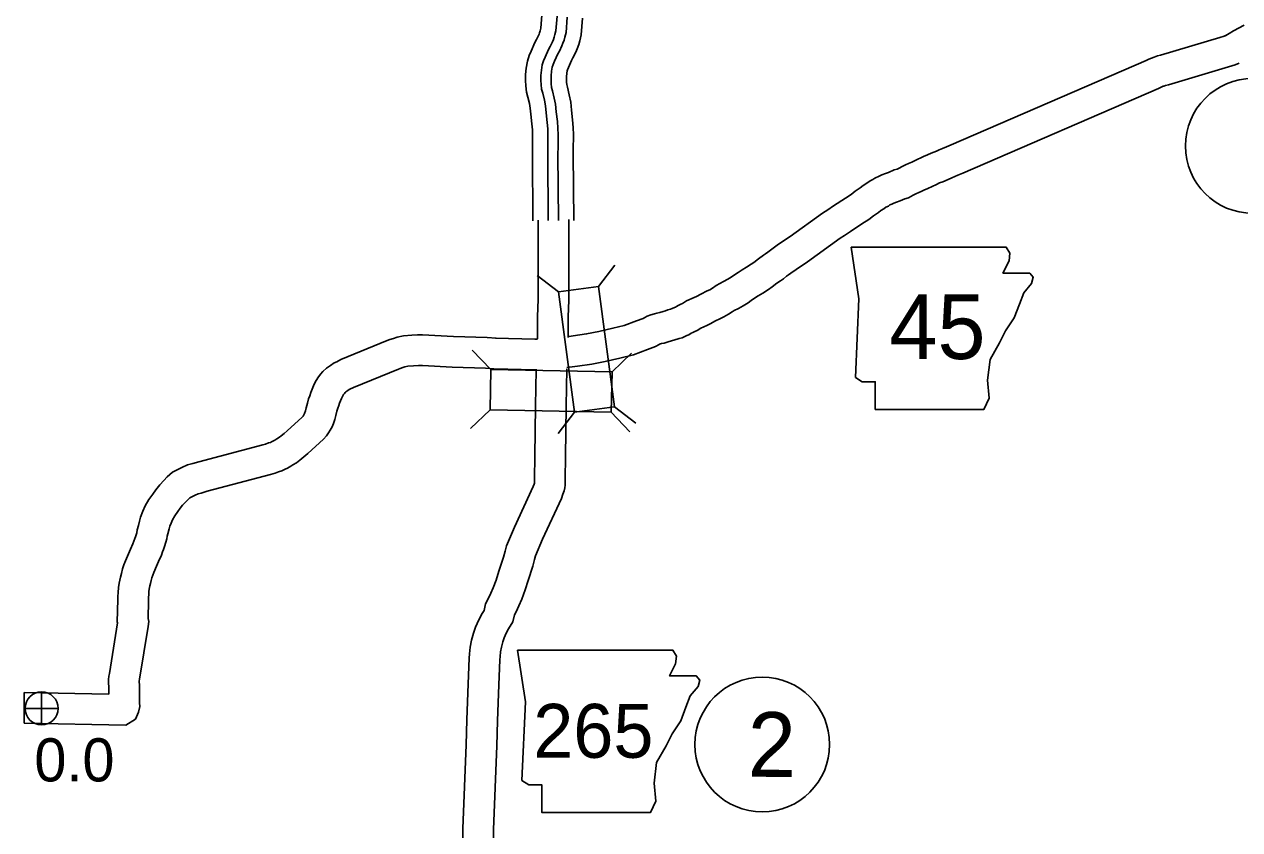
# Model space of a CAD drawing. Extents: x -939622 to -934245, y 1383184 to 1385301.
# Drawn here: x -936326.79 to -936291.06, y 1384954.58 to 1384978.25 of the extents above; entities that cross this region are included whole.
import ezdxf

# ---------------------------------------------------------------- set-up
doc = ezdxf.new("R2010")
doc.units = 0
for name, color, linetype in [('10', 7, 'Continuous'), ('20', 7, 'Continuous'), ('21', 7, 'Continuous'), ('25', 7, 'Continuous'), ('26', 7, 'Continuous'), ('27', 7, 'Continuous')]:
    doc.layers.add(name, color=color, linetype=linetype)

msp = doc.modelspace()

# ---------------------------------------------------------------- linework, layer by layer
at = {"layer": '10'}
for points in [[(-936311.575, 1384978.524), (-936311.606, 1384978.134), (-936311.623, 1384978.064), (-936311.639, 1384978.005), (-936311.652, 1384977.966), (-936311.67, 1384977.926), (-936311.727, 1384977.807), (-936311.777, 1384977.714), (-936311.888, 1384977.464), (-936311.942, 1384977.339), (-936312, 1384977.168), (-936312.031, 1384976.965), (-936312.05, 1384976.778), (-936312.054, 1384976.595), (-936312.046, 1384976.446), (-936312.024, 1384976.257), (-936311.985, 1384976.113), (-936311.939, 1384975.919), (-936311.912, 1384975.791), (-936311.898, 1384975.606), (-936311.864, 1384975.323), (-936311.85, 1384975.149), (-936311.844, 1384974.989), (-936311.845, 1384974.917), (-936311.848, 1384974.66), (-936311.849, 1384974.435), (-936311.835, 1384972.478)], [(-936311.126, 1384978.487), (-936311.16, 1384978.061), (-936311.188, 1384977.953), (-936311.208, 1384977.874), (-936311.232, 1384977.804), (-936311.26, 1384977.739), (-936311.326, 1384977.602), (-936311.373, 1384977.515), (-936311.476, 1384977.285), (-936311.521, 1384977.178), (-936311.561, 1384977.061), (-936311.584, 1384976.908), (-936311.6, 1384976.751), (-936311.603, 1384976.602), (-936311.597, 1384976.483), (-936311.581, 1384976.342), (-936311.549, 1384976.223), (-936311.5, 1384976.018), (-936311.466, 1384975.856), (-936311.45, 1384975.65), (-936311.416, 1384975.368), (-936311.401, 1384975.177), (-936311.394, 1384974.995), (-936311.395, 1384974.912), (-936311.398, 1384974.656), (-936311.399, 1384974.435), (-936311.385, 1384972.481)], [(-936310.827, 1384978.463), (-936310.863, 1384978.012), (-936310.897, 1384977.878), (-936310.921, 1384977.788), (-936310.952, 1384977.695), (-936310.987, 1384977.614), (-936311.059, 1384977.466), (-936311.104, 1384977.383), (-936311.201, 1384977.165), (-936311.241, 1384977.071), (-936311.268, 1384976.989), (-936311.287, 1384976.87), (-936311.3, 1384976.733), (-936311.303, 1384976.606), (-936311.298, 1384976.508), (-936311.285, 1384976.398), (-936311.258, 1384976.296), (-936311.208, 1384976.084), (-936311.168, 1384975.899), (-936311.151, 1384975.679), (-936311.118, 1384975.398), (-936311.101, 1384975.195), (-936311.094, 1384974.999), (-936311.095, 1384974.908), (-936311.098, 1384974.653), (-936311.099, 1384974.435), (-936311.085, 1384972.483)], [(-936310.379, 1384978.427), (-936310.418, 1384977.939), (-936310.461, 1384977.767), (-936310.49, 1384977.657), (-936310.532, 1384977.533), (-936310.578, 1384977.428), (-936310.658, 1384977.261), (-936310.7, 1384977.184), (-936310.788, 1384976.985), (-936310.82, 1384976.91), (-936310.83, 1384976.882), (-936310.84, 1384976.814), (-936310.851, 1384976.706), (-936310.853, 1384976.612), (-936310.85, 1384976.546), (-936310.842, 1384976.483), (-936310.822, 1384976.406), (-936310.769, 1384976.182), (-936310.722, 1384975.964), (-936310.703, 1384975.723), (-936310.67, 1384975.443), (-936310.652, 1384975.222), (-936310.643, 1384975.005), (-936310.645, 1384974.902), (-936310.648, 1384974.649), (-936310.649, 1384974.436), (-936310.635, 1384972.486)], [(-936291.482, 1384977.913), (-936291.369, 1384977.977), (-936291.241, 1384978.062), (-936290.924, 1384978.227)], [(-936310.771, 1384969.079), (-936310.649, 1384969.097), (-936310.256, 1384969.15), (-936309.902, 1384969.223), (-936309.483, 1384969.315), (-936309.149, 1384969.397), (-936308.793, 1384969.533), (-936308.598, 1384969.608), (-936308.547, 1384969.634), (-936308.475, 1384969.674), (-936308.366, 1384969.715), (-936308.261, 1384969.745), (-936308.19, 1384969.758), (-936308.106, 1384969.783), (-936308.011, 1384969.809), (-936307.939, 1384969.83), (-936307.868, 1384969.855), (-936307.791, 1384969.882), (-936307.747, 1384969.893), (-936307.746, 1384969.893), (-936307.678, 1384969.926), (-936307.648, 1384969.938), (-936307.61, 1384969.96), (-936307.564, 1384969.983), (-936307.492, 1384970.024), (-936307.437, 1384970.049), (-936307.317, 1384970.124), (-936307.095, 1384970.218), (-936307.027, 1384970.252), (-936306.904, 1384970.32), (-936306.717, 1384970.414), (-936306.639, 1384970.451), (-936306.556, 1384970.497), (-936306.448, 1384970.57), (-936306.342, 1384970.628), (-936306.23, 1384970.687), (-936306.108, 1384970.759), (-936306.003, 1384970.818), (-936305.943, 1384970.864), (-936305.805, 1384970.956), (-936305.682, 1384971.033), (-936305.553, 1384971.111), (-936305.416, 1384971.2), (-936305.341, 1384971.252), (-936305.208, 1384971.361), (-936305.061, 1384971.461), (-936304.997, 1384971.503), (-936304.928, 1384971.557), (-936304.852, 1384971.615), (-936304.771, 1384971.671), (-936304.614, 1384971.785), (-936304.272, 1384972.012), (-936303.318, 1384972.704), (-936303.169, 1384972.801), (-936302.997, 1384972.911), (-936302.651, 1384973.143), (-936302.475, 1384973.252), (-936302.361, 1384973.343), (-936302.211, 1384973.447), (-936302.123, 1384973.516), (-936302.019, 1384973.581), (-936301.921, 1384973.65), (-936301.844, 1384973.688), (-936301.783, 1384973.73), (-936301.661, 1384973.784), (-936301.575, 1384973.824), (-936301.468, 1384973.864), (-936301.382, 1384973.898), (-936301.213, 1384973.969), (-936301.132, 1384973.994), (-936301.069, 1384974.025), (-936300.978, 1384974.074), (-936300.883, 1384974.116), (-936300.796, 1384974.16), (-936300.701, 1384974.199), (-936300.603, 1384974.244), (-936300.357, 1384974.361), (-936300.231, 1384974.419), (-936300.125, 1384974.459), (-936299.975, 1384974.524), (-936299.888, 1384974.558), (-936299.798, 1384974.602), (-936299.682, 1384974.649), (-936299.54, 1384974.705), (-936293.812, 1384977.185), (-936293.724, 1384977.226), (-936293.652, 1384977.26), (-936293.568, 1384977.29), (-936293.47, 1384977.32), (-936293.385, 1384977.34), (-936291.642, 1384977.862), (-936291.51, 1384977.903), (-936291.444, 1384977.932)], [(-936310.836, 1384968.16), (-936310.524, 1384968.206), (-936310.105, 1384968.262), (-936309.714, 1384968.343), (-936309.28, 1384968.438), (-936308.881, 1384968.536), (-936308.471, 1384968.693), (-936308.232, 1384968.784), (-936308.123, 1384968.84), (-936308.094, 1384968.856), (-936308.084, 1384968.859), (-936308.053, 1384968.868), (-936307.98, 1384968.882), (-936307.862, 1384968.916), (-936307.766, 1384968.943), (-936307.66, 1384968.974), (-936307.57, 1384969.006), (-936307.535, 1384969.018), (-936307.448, 1384969.04), (-936307.365, 1384969.078), (-936307.315, 1384969.101), (-936307.25, 1384969.128), (-936307.182, 1384969.168), (-936307.139, 1384969.189), (-936307.08, 1384969.223), (-936307.011, 1384969.254), (-936306.901, 1384969.323), (-936306.719, 1384969.4), (-936306.609, 1384969.454), (-936306.483, 1384969.524), (-936306.321, 1384969.606), (-936306.227, 1384969.651), (-936306.085, 1384969.729), (-936305.98, 1384969.8), (-936305.915, 1384969.836), (-936305.791, 1384969.902), (-936305.658, 1384969.98), (-936305.508, 1384970.064), (-936305.421, 1384970.13), (-936305.317, 1384970.199), (-936305.21, 1384970.266), (-936305.073, 1384970.35), (-936304.914, 1384970.453), (-936304.8, 1384970.532), (-936304.669, 1384970.639), (-936304.562, 1384970.712), (-936304.473, 1384970.77), (-936304.377, 1384970.846), (-936304.323, 1384970.887), (-936304.251, 1384970.936), (-936304.101, 1384971.046), (-936303.759, 1384971.272), (-936302.808, 1384971.962), (-936302.68, 1384972.045), (-936302.503, 1384972.159), (-936302.164, 1384972.386), (-936301.956, 1384972.515), (-936301.823, 1384972.621), (-936301.678, 1384972.722), (-936301.607, 1384972.777), (-936301.522, 1384972.83), (-936301.461, 1384972.873), (-936301.384, 1384972.91), (-936301.339, 1384972.942), (-936301.289, 1384972.964), (-936301.227, 1384972.993), (-936301.144, 1384973.024), (-936301.04, 1384973.066), (-936300.906, 1384973.122), (-936300.797, 1384973.155), (-936300.658, 1384973.225), (-936300.583, 1384973.264), (-936300.494, 1384973.304), (-936300.421, 1384973.341), (-936300.344, 1384973.373), (-936300.222, 1384973.429), (-936299.976, 1384973.545), (-936299.883, 1384973.588), (-936299.787, 1384973.624), (-936299.629, 1384973.693), (-936299.525, 1384973.734), (-936299.432, 1384973.779), (-936299.346, 1384973.814), (-936299.197, 1384973.873), (-936293.443, 1384976.364), (-936293.342, 1384976.411), (-936293.307, 1384976.428), (-936293.284, 1384976.436), (-936293.234, 1384976.451), (-936293.152, 1384976.471), (-936291.383, 1384977.001), (-936291.194, 1384977.058), (-936291.077, 1384977.11)], [(-936311.685, 1384972.492), (-936311.685, 1384972.48), (-936311.684, 1384970.164), (-936311.703, 1384969.666), (-936311.7, 1384969.377), (-936311.703, 1384969.228), (-936311.697, 1384969.112), (-936311.705, 1384969.02), (-936311.706, 1384969.003)], [(-936310.785, 1384972.509), (-936310.785, 1384972.483), (-936310.784, 1384970.147), (-936310.803, 1384969.654), (-936310.8, 1384969.373), (-936310.802, 1384969.24), (-936310.796, 1384969.098), (-936310.8, 1384969.048)], [(-936312.917, 1384969.023), (-936313.184, 1384969.042), (-936314.169, 1384969.076), (-936315.081, 1384969.126), (-936315.234, 1384969.119), (-936315.399, 1384969.115), (-936315.645, 1384969.092), (-936315.827, 1384969.054), (-936315.936, 1384969.02), (-936316.038, 1384968.988), (-936316.124, 1384968.953), (-936317.485, 1384968.396), (-936317.604, 1384968.335), (-936317.68, 1384968.302), (-936317.79, 1384968.226), (-936317.902, 1384968.147), (-936318.009, 1384968.049), (-936318.081, 1384967.963), (-936318.162, 1384967.858), (-936318.233, 1384967.728), (-936318.286, 1384967.624), (-936318.326, 1384967.525), (-936318.366, 1384967.426), (-936318.397, 1384967.335), (-936318.429, 1384967.24), (-936318.467, 1384967.113), (-936318.501, 1384966.975), (-936318.523, 1384966.892), (-936318.548, 1384966.815), (-936318.552, 1384966.804), (-936318.56, 1384966.789), (-936318.594, 1384966.738), (-936318.605, 1384966.721), (-936318.62, 1384966.706), (-936319.057, 1384966.304), (-936319.153, 1384966.221), (-936319.237, 1384966.152), (-936319.282, 1384966.119), (-936319.368, 1384966.069), (-936319.428, 1384966.03), (-936319.48, 1384965.999), (-936319.525, 1384965.977), (-936319.554, 1384965.962), (-936319.605, 1384965.947), (-936319.699, 1384965.91), (-936319.777, 1384965.889), (-936321.654, 1384965.394), (-936321.835, 1384965.34), (-936321.989, 1384965.301), (-936322.153, 1384965.221), (-936322.279, 1384965.162), (-936322.435, 1384965.083), (-936322.584, 1384964.947), (-936322.686, 1384964.84), (-936322.804, 1384964.717), (-936322.925, 1384964.572), (-936323.014, 1384964.445), (-936323.127, 1384964.283), (-936323.232, 1384964.095), (-936323.306, 1384963.937), (-936323.372, 1384963.76), (-936323.4, 1384963.645), (-936323.435, 1384963.517), (-936323.471, 1384963.397), (-936323.483, 1384963.307), (-936323.491, 1384963.277), (-936323.517, 1384963.186), (-936323.537, 1384963.135), (-936323.566, 1384963.059), (-936323.594, 1384962.979), (-936323.665, 1384962.824), (-936323.724, 1384962.686), (-936323.818, 1384962.48), (-936323.86, 1384962.366), (-936323.903, 1384962.244), (-936323.936, 1384962.113), (-936323.963, 1384961.997), (-936323.979, 1384961.911), (-936323.995, 1384961.823), (-936324.022, 1384961.697), (-936324.029, 1384961.552), (-936324.035, 1384961.435), (-936324.041, 1384961.342), (-936324.054, 1384960.689), (-936324.046, 1384960.657), (-936324.285, 1384959.168), (-936324.302, 1384959.093), (-936324.313, 1384958.995), (-936324.313, 1384958.937), (-936324.313, 1384958.87), (-936324.304, 1384958.798), (-936324.306, 1384958.725), (-936324.305, 1384958.58), (-936324.305, 1384958.562), (-936326.788, 1384958.608), (-936326.789, 1384957.708)], [(-936312.937, 1384969.024), (-936311.78, 1384968.996), (-936311.706, 1384968.994)], [(-936312.979, 1384968.125), (-936313.23, 1384968.143), (-936314.21, 1384968.177), (-936315.083, 1384968.225), (-936315.2, 1384968.219), (-936315.346, 1384968.216), (-936315.513, 1384968.2), (-936315.6, 1384968.182), (-936315.665, 1384968.162), (-936315.736, 1384968.139), (-936315.787, 1384968.119), (-936317.11, 1384967.577), (-936317.218, 1384967.522), (-936317.238, 1384967.513), (-936317.277, 1384967.486), (-936317.338, 1384967.444), (-936317.356, 1384967.427), (-936317.379, 1384967.399), (-936317.405, 1384967.366), (-936317.436, 1384967.309), (-936317.466, 1384967.251), (-936317.491, 1384967.188), (-936317.522, 1384967.112), (-936317.544, 1384967.046), (-936317.571, 1384966.967), (-936317.598, 1384966.877), (-936317.628, 1384966.752), (-936317.659, 1384966.636), (-936317.699, 1384966.515), (-936317.736, 1384966.418), (-936317.793, 1384966.318), (-936317.842, 1384966.243), (-936317.902, 1384966.152), (-936317.995, 1384966.058), (-936318.458, 1384965.633), (-936318.571, 1384965.535), (-936318.684, 1384965.441), (-936318.788, 1384965.365), (-936318.899, 1384965.301), (-936318.952, 1384965.267), (-936319.05, 1384965.207), (-936319.118, 1384965.174), (-936319.215, 1384965.123), (-936319.313, 1384965.095), (-936319.416, 1384965.053), (-936319.548, 1384965.019), (-936321.409, 1384964.528), (-936321.593, 1384964.473), (-936321.678, 1384964.451), (-936321.765, 1384964.409), (-936321.884, 1384964.353), (-936321.919, 1384964.336), (-936321.955, 1384964.303), (-936322.037, 1384964.217), (-936322.134, 1384964.116), (-936322.209, 1384964.026), (-936322.275, 1384963.93), (-936322.364, 1384963.803), (-936322.431, 1384963.684), (-936322.475, 1384963.589), (-936322.51, 1384963.496), (-936322.529, 1384963.419), (-936322.57, 1384963.27), (-936322.588, 1384963.21), (-936322.599, 1384963.126), (-936322.626, 1384963.03), (-936322.664, 1384962.898), (-936322.697, 1384962.811), (-936322.721, 1384962.749), (-936322.758, 1384962.643), (-936322.842, 1384962.46), (-936322.901, 1384962.322), (-936322.985, 1384962.137), (-936323.014, 1384962.059), (-936323.041, 1384961.982), (-936323.061, 1384961.903), (-936323.081, 1384961.814), (-936323.094, 1384961.745), (-936323.113, 1384961.646), (-936323.127, 1384961.58), (-936323.13, 1384961.509), (-936323.136, 1384961.386), (-936323.141, 1384961.305), (-936323.152, 1384960.788), (-936323.129, 1384960.693), (-936323.152, 1384960.55), (-936323.401, 1384958.999), (-936323.413, 1384958.943), (-936323.413, 1384958.942), (-936323.413, 1384958.926), (-936323.403, 1384958.841), (-936323.406, 1384958.716), (-936323.405, 1384958.585), (-936323.404, 1384958.389), (-936323.398, 1384958.311), (-936323.397, 1384958.203), (-936323.435, 1384958.028), (-936323.524, 1384957.828), (-936323.801, 1384957.653), (-936326.789, 1384957.708)], [(-936311.741, 1384968.092), (-936311.762, 1384967.041), (-936311.772, 1384966.283), (-936311.782, 1384965.567), (-936311.785, 1384964.885), (-936311.788, 1384964.789), (-936311.788, 1384964.789), (-936311.793, 1384964.763), (-936311.803, 1384964.731), (-936311.829, 1384964.662), (-936312.382, 1384963.474), (-936312.609, 1384962.921), (-936312.651, 1384962.769), (-936312.703, 1384962.591), (-936312.837, 1384962.175), (-936312.919, 1384961.915), (-936313, 1384961.689), (-936313.07, 1384961.534), (-936313.14, 1384961.379), (-936313.226, 1384961.218), (-936313.271, 1384961.024)], [(-936312.959, 1384968.124), (-936311.802, 1384968.097), (-936311.725, 1384968.095)], [(-936310.84, 1384968.124), (-936310.862, 1384967.026), (-936310.872, 1384966.271), (-936310.882, 1384965.558), (-936310.885, 1384964.871), (-936310.889, 1384964.709), (-936310.901, 1384964.631), (-936310.92, 1384964.537), (-936310.952, 1384964.436), (-936310.998, 1384964.314), (-936311.557, 1384963.113), (-936311.756, 1384962.628), (-936311.786, 1384962.522), (-936311.842, 1384962.327), (-936311.979, 1384961.902), (-936312.066, 1384961.628), (-936312.165, 1384961.35), (-936312.25, 1384961.163), (-936312.331, 1384960.982), (-936312.377, 1384960.898), (-936312.426, 1384960.684)], [(-936313.995, 1384950.422), (-936314.003, 1384950.578), (-936313.981, 1384951.478), (-936313.981, 1384952.212), (-936313.969, 1384952.568), (-936313.97, 1384952.68), (-936313.939, 1384952.86), (-936313.918, 1384952.887), (-936313.897, 1384954.61), (-936313.798, 1384957.069), (-936313.777, 1384957.809), (-936313.741, 1384958.87), (-936313.708, 1384959.624), (-936313.699, 1384959.744), (-936313.68, 1384959.94), (-936313.638, 1384960.151), (-936313.579, 1384960.357), (-936313.523, 1384960.536), (-936313.43, 1384960.751), (-936313.332, 1384960.934), (-936313.274, 1384961.026)], [(-936313.102, 1384950.609), (-936313.081, 1384951.467), (-936313.081, 1384952.197), (-936313.07, 1384952.523), (-936313.021, 1384952.708), (-936312.997, 1384954.586), (-936312.898, 1384957.039), (-936312.878, 1384957.782), (-936312.842, 1384958.835), (-936312.81, 1384959.571), (-936312.803, 1384959.667), (-936312.789, 1384959.807), (-936312.762, 1384959.939), (-936312.716, 1384960.1), (-936312.679, 1384960.222), (-936312.62, 1384960.357), (-936312.553, 1384960.482), (-936312.426, 1384960.684)]]:
    msp.add_lwpolyline(points, dxfattribs=at)
at = {"layer": '20'}
for p, q in [((-936309.907, 1384970.54), (-936309.426, 1384971.169)), ((-936311.084, 1384970.383), (-936311.714, 1384970.864)), ((-936313.073, 1384968.107), (-936313.622, 1384968.678)), ((-936309.51, 1384968.036), (-936308.938, 1384968.584)), ((-936313.097, 1384966.919), (-936313.668, 1384966.371)), ((-936310.613, 1384966.85), (-936311.094, 1384966.221)), ((-936309.533, 1384966.848), (-936308.985, 1384966.277)), ((-936309.436, 1384967.007), (-936308.807, 1384966.526))]:
    msp.add_line(p, q, dxfattribs=at)
for points in [[(-936311.084, 1384970.383), (-936310.613, 1384966.85), (-936309.436, 1384967.007), (-936309.907, 1384970.54)], [(-936309.51, 1384968.036), (-936313.073, 1384968.107), (-936313.097, 1384966.919), (-936309.533, 1384966.848)]]:
    msp.add_lwpolyline(points, close=True, dxfattribs=at)
at = {"layer": '21'}
for points in [[(-936302.483, 1384971.702), (-936302.255, 1384970.179), (-936302.356, 1384967.87), (-936302.153, 1384967.743), (-936301.772, 1384967.743), (-936301.772, 1384966.931), (-936298.575, 1384966.931), (-936298.423, 1384967.261), (-936298.473, 1384967.794), (-936298.397, 1384968.403), (-936298.118, 1384968.885), (-936297.941, 1384969.241), (-936297.687, 1384969.621), (-936297.535, 1384970.027), (-936297.408, 1384970.357), (-936297.179, 1384970.636), (-936297.128, 1384970.814), (-936297.23, 1384970.941), (-936298.017, 1384970.941), (-936297.839, 1384971.296), (-936297.814, 1384971.524), (-936297.919, 1384971.7)], [(-936312.285, 1384959.857), (-936312.057, 1384958.335), (-936312.158, 1384956.025), (-936311.955, 1384955.899), (-936311.574, 1384955.899), (-936311.574, 1384955.087), (-936308.377, 1384955.087), (-936308.225, 1384955.416), (-936308.275, 1384955.949), (-936308.199, 1384956.558), (-936307.92, 1384957.041), (-936307.743, 1384957.396), (-936307.489, 1384957.776), (-936307.337, 1384958.182), (-936307.21, 1384958.512), (-936306.981, 1384958.792), (-936306.931, 1384958.969), (-936307.032, 1384959.096), (-936307.819, 1384959.096), (-936307.641, 1384959.451), (-936307.616, 1384959.68), (-936307.721, 1384959.855)]]:
    msp.add_lwpolyline(points, close=True, dxfattribs=at)
at = {"layer": '26'}
for p, q in [((-936326.28, 1384957.656), (-936326.28, 1384958.631)), ((-936326.768, 1384958.144), (-936325.793, 1384958.144))]:
    msp.add_line(p, q, dxfattribs=at)
msp.add_circle((-936326.28, 1384958.144), 0.487, dxfattribs=at)
at = {"layer": '27'}
for centre in [(-936290.674, 1384974.675), (-936305.093, 1384957.083)]:
    msp.add_circle(centre, 1.98, dxfattribs=at)

# ---------------------------------------------------------------- texts
at = {"layer": '21'}
for s, height, p in [('45', 1.9008, (-936301.357, 1384968.413)), ('265', 1.584, (-936311.827, 1384956.692))]:
    msp.add_text(s, height=height, dxfattribs=at).set_placement(p)
at = {"layer": '25'}
msp.add_text('0.0', height=1.2672, dxfattribs=at).set_placement((-936326.493, 1384955.997))
at = {"layer": '27'}
msp.add_text('2', height=1.901, rotation=359.9, dxfattribs=at).set_placement((-936305.519, 1384956.133))

doc.saveas('drawing.dxf')
